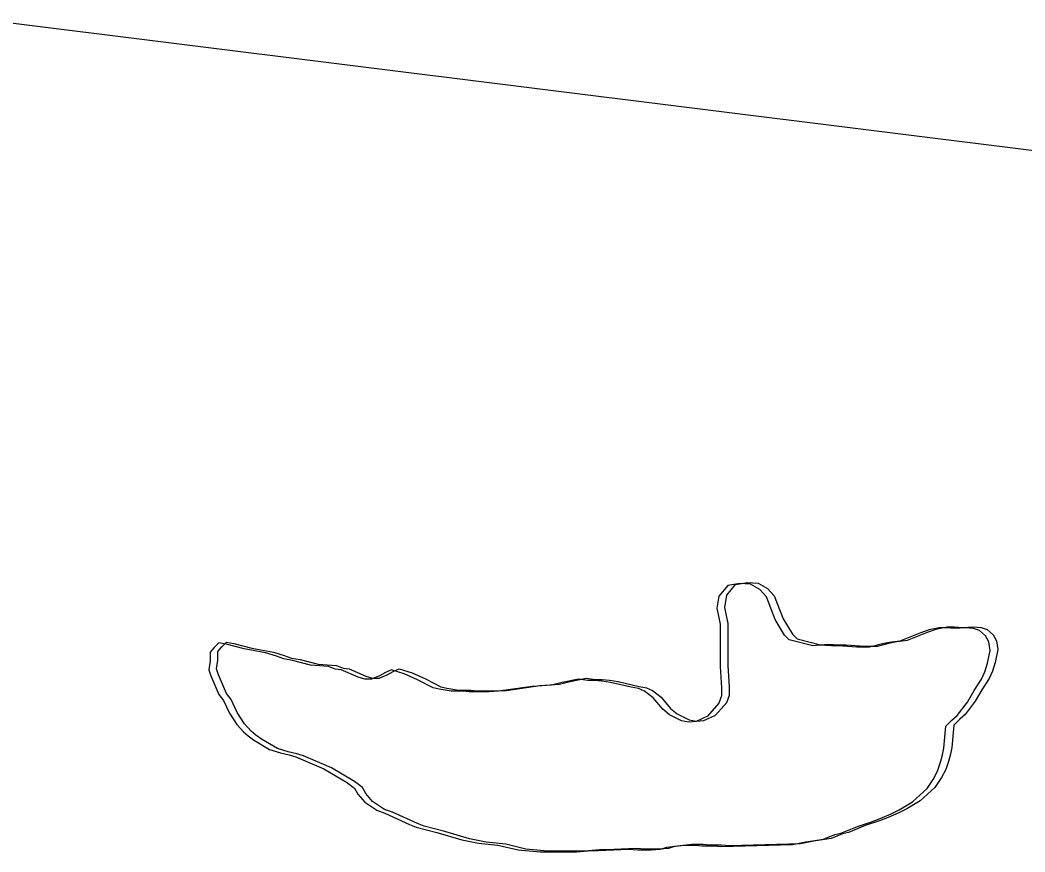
# Model space of a CAD drawing. Extents: x 3245246 to 3283090, y 806824 to 832173.
# Drawn here: x 3257216.8 to 3257715.4, y 813972.2 to 814385 of the extents above; entities that cross this region are included whole.
import ezdxf

# ---------------------------------------------------------------- set-up
doc = ezdxf.new("R2010")
doc.units = 0
doc.layers.add('V-SITE-VEGE', color=7, linetype='Continuous')
doc.layers.add('V-TOPO-SHOR', color=7, linetype='Continuous')

msp = doc.modelspace()

# ---------------------------------------------------------------- linework, layer by layer
at = {"layer": 'V-SITE-VEGE'}
for p, q in [((3257567.93, 814104.4), (3257563.61, 814099.08)), ((3257573.91, 814105.39), (3257567.93, 814104.4)), ((3257579.23, 814105.06), (3257573.91, 814105.39)), ((3257583.88, 814102.4), (3257579.23, 814105.06)), ((3257587.2, 814098.74), (3257583.88, 814102.4)), ((3257563.61, 814099.08), (3257562.61, 814093.1)), ((3257591.52, 814087.44), (3257587.2, 814098.74)), ((3257562.61, 814093.1), (3257564.27, 814085.12)), ((3257596.17, 814079.8), (3257591.52, 814087.44)), ((3257564.27, 814085.12), (3257564.26, 814064.19)), ((3257667.95, 814082.43), (3257663.3, 814080.78)), ((3257672.94, 814083.43), (3257667.95, 814082.43)), ((3257676.59, 814083.43), (3257672.94, 814083.43)), ((3257680.58, 814083.1), (3257676.59, 814083.43)), ((3257685.9, 814083.43), (3257680.58, 814083.1)), ((3257689.89, 814083.1), (3257685.9, 814083.43)), ((3257692.88, 814082.1), (3257689.89, 814083.1)), ((3257695.87, 814079.44), (3257692.88, 814082.1)), ((3257598.5, 814077.47), (3257596.17, 814079.8)), ((3257610.13, 814074.48), (3257598.5, 814077.47)), ((3257653.33, 814076.79), (3257648.01, 814076.13)), ((3257663.3, 814080.78), (3257653.33, 814076.79)), ((3257697.53, 814076.45), (3257695.87, 814079.44)), ((3257313.02, 814073.57), (3257311.03, 814071.24)), ((3257315.35, 814075.89), (3257313.02, 814073.57)), ((3257319, 814075.23), (3257315.35, 814075.89)), ((3257327.98, 814072.9), (3257319, 814075.23)), ((3257338.61, 814070.9), (3257327.98, 814072.9)), ((3257613.78, 814074.81), (3257610.13, 814074.48)), ((3257619.43, 814074.48), (3257613.78, 814074.81)), ((3257622.75, 814074.48), (3257619.43, 814074.48)), ((3257632.06, 814073.81), (3257622.75, 814074.48)), ((3257638.37, 814073.8), (3257632.06, 814073.81)), ((3257644.69, 814075.46), (3257638.37, 814073.8)), ((3257648.01, 814076.13), (3257644.69, 814075.46)), ((3257696.86, 814065.81), (3257698.19, 814072.13)), ((3257698.19, 814072.13), (3257697.53, 814076.45)), ((3257311.03, 814066.92), (3257310.36, 814062.6)), ((3257311.03, 814071.24), (3257311.03, 814066.92)), ((3257343.93, 814069.24), (3257338.61, 814070.9)), ((3257347.58, 814067.91), (3257343.93, 814069.24)), ((3257351.9, 814067.24), (3257347.58, 814067.91)), ((3257360.88, 814064.91), (3257351.9, 814067.24)), ((3257310.36, 814062.6), (3257311.36, 814059.61)), ((3257369.85, 814064.24), (3257360.88, 814064.91)), ((3257373.17, 814062.92), (3257369.85, 814064.24)), ((3257376.16, 814062.58), (3257373.17, 814062.92)), ((3257384.47, 814058.92), (3257376.16, 814062.58)), ((3257401.09, 814062.58), (3257398.1, 814061.25)), ((3257407.4, 814060.58), (3257401.09, 814062.58)), ((3257564.26, 814064.19), (3257564.92, 814053.55)), ((3257695.53, 814061.49), (3257696.86, 814065.81)), ((3257311.36, 814059.61), (3257315.34, 814050.3)), ((3257387.79, 814057.93), (3257384.47, 814058.92)), ((3257391.12, 814057.93), (3257387.79, 814057.93)), ((3257395.1, 814059.58), (3257391.12, 814057.93)), ((3257398.1, 814061.25), (3257395.1, 814059.58)), ((3257414.05, 814057.59), (3257407.4, 814060.58)), ((3257421.69, 814053.6), (3257414.05, 814057.59)), ((3257493.81, 814057.9), (3257485.83, 814056.24)), ((3257498.46, 814057.23), (3257493.81, 814057.9)), ((3257501.78, 814057.23), (3257498.46, 814057.23)), ((3257505.44, 814056.9), (3257501.78, 814057.23)), ((3257509.76, 814056.23), (3257505.44, 814056.9)), ((3257690.21, 814052.19), (3257693.87, 814057.84)), ((3257693.87, 814057.84), (3257695.53, 814061.49)), ((3257424.68, 814052.93), (3257421.69, 814053.6)), ((3257430.66, 814051.93), (3257424.68, 814052.93)), ((3257436.64, 814051.93), (3257430.66, 814051.93)), ((3257439.63, 814051.6), (3257436.64, 814051.93)), ((3257454.26, 814051.92), (3257449.6, 814051.59)), ((3257470.88, 814054.25), (3257454.26, 814051.92)), ((3257480.51, 814054.91), (3257470.88, 814054.25)), ((3257485.83, 814056.24), (3257480.51, 814054.91)), ((3257520.06, 814053.9), (3257509.76, 814056.23)), ((3257523.71, 814053.23), (3257520.06, 814053.9)), ((3257526.71, 814051.9), (3257523.71, 814053.23)), ((3257531.02, 814048.58), (3257526.71, 814051.9)), ((3257564.92, 814053.55), (3257564.92, 814049.57)), ((3257686.89, 814046.54), (3257690.21, 814052.19)), ((3257315.34, 814050.3), (3257317.67, 814047.31)), ((3257317.67, 814047.31), (3257320.66, 814040.99)), ((3257449.6, 814051.59), (3257439.63, 814051.6)), ((3257535.68, 814042.93), (3257531.02, 814048.58)), ((3257564.92, 814049.57), (3257563.59, 814045.91)), ((3257539, 814040.27), (3257535.68, 814042.93)), ((3257563.59, 814045.91), (3257557.94, 814039.6)), ((3257681.9, 814039.9), (3257686.89, 814046.54)), ((3257320.66, 814040.99), (3257324.31, 814035.35)), ((3257544.98, 814037.28), (3257539, 814040.27)), ((3257548.63, 814036.61), (3257544.98, 814037.28)), ((3257552.29, 814036.94), (3257548.63, 814036.61)), ((3257557.94, 814039.6), (3257552.29, 814036.94)), ((3257676.25, 814034.58), (3257679.24, 814037.57)), ((3257679.24, 814037.57), (3257681.9, 814039.9)), ((3257324.31, 814035.35), (3257327.63, 814031.69)), ((3257675.25, 814023.61), (3257676.25, 814034.58)), ((3257327.63, 814031.69), (3257329.96, 814029.69)), ((3257329.96, 814029.69), (3257332.62, 814027.7)), ((3257332.62, 814027.7), (3257340.59, 814023.04)), ((3257340.59, 814023.04), (3257345.91, 814021.38)), ((3257674.58, 814020.29), (3257675.25, 814023.61)), ((3257345.91, 814021.38), (3257350.23, 814020.38)), ((3257350.23, 814020.38), (3257353.55, 814019.39)), ((3257353.55, 814019.39), (3257367.51, 814013.4)), ((3257673.58, 814016.63), (3257674.58, 814020.29)), ((3257367.51, 814013.4), (3257378.81, 814006.75)), ((3257670.26, 814008.66), (3257672.25, 814012.65)), ((3257672.25, 814012.65), (3257673.58, 814016.63)), ((3257666.93, 814003.67), (3257670.26, 814008.66)), ((3257378.81, 814006.75), (3257382.79, 814003.76)), ((3257382.79, 814003.76), (3257384.45, 814000.77)), ((3257659.62, 813997.03), (3257666.93, 814003.67)), ((3257384.45, 814000.77), (3257387.78, 813996.78)), ((3257652.97, 813993.04), (3257659.62, 813997.03)), ((3257387.78, 813996.78), (3257393.75, 813992.79)), ((3257393.75, 813992.79), (3257397.74, 813991.46)), ((3257648.98, 813991.05), (3257652.97, 813993.04)), ((3257397.74, 813991.46), (3257410.04, 813985.8)), ((3257632.37, 813984.74), (3257639.35, 813987.07)), ((3257639.35, 813987.07), (3257643.66, 813988.73)), ((3257643.66, 813988.73), (3257648.98, 813991.05)), ((3257410.04, 813985.8), (3257413.36, 813984.47)), ((3257413.36, 813984.47), (3257423.66, 813981.81)), ((3257624.06, 813981.42), (3257632.37, 813984.74)), ((3257423.66, 813981.81), (3257435.96, 813978.15)), ((3257435.96, 813978.15), (3257444.27, 813976.49)), ((3257600.13, 813975.78), (3257606.77, 813977.11)), ((3257606.77, 813977.11), (3257615.41, 813978.43)), ((3257615.41, 813978.43), (3257621.07, 813980.76)), ((3257621.07, 813980.76), (3257624.06, 813981.42)), ((3257444.27, 813976.49), (3257453.9, 813975.49)), ((3257453.9, 813975.49), (3257463.87, 813973.16)), ((3257463.87, 813973.16), (3257474.84, 813972.16)), ((3257474.84, 813972.16), (3257493.12, 813972.15)), ((3257493.12, 813972.15), (3257500.43, 813972.82)), ((3257500.43, 813972.82), (3257503.75, 813972.82)), ((3257503.75, 813972.82), (3257518.71, 813973.48)), ((3257518.71, 813973.48), (3257523.36, 813973.14)), ((3257523.36, 813973.14), (3257530, 813973.14)), ((3257530, 813973.14), (3257534.66, 813973.47)), ((3257534.66, 813973.47), (3257537.65, 813974.47)), ((3257537.65, 813974.47), (3257546.29, 813975.46)), ((3257546.29, 813975.46), (3257551.94, 813975.46)), ((3257551.94, 813975.46), (3257555.26, 813975.13)), ((3257555.26, 813975.13), (3257560.91, 813975.12)), ((3257560.91, 813975.12), (3257564.9, 813974.79)), ((3257564.9, 813974.79), (3257600.13, 813975.78))]:
    msp.add_line(p, q, dxfattribs=at)
at = {"layer": 'V-TOPO-SHOR'}
msp.add_line((3257201.84, 814385.03), (3259046.59, 814154.87), dxfattribs=at)
for points in [[(3257550.16, 813975.89), (3257541.51, 813974.9), (3257538.52, 813973.9), (3257533.87, 813973.57), (3257527.23, 813973.58), (3257522.57, 813973.91), (3257507.62, 813973.25), (3257504.29, 813973.25), (3257496.98, 813972.59), (3257478.7, 813972.59), (3257467.74, 813973.59), (3257457.77, 813975.92), (3257448.13, 813976.92), (3257439.82, 813978.58), (3257427.53, 813982.24), (3257417.23, 813984.9), (3257413.9, 813986.24), (3257401.61, 813991.89), (3257397.62, 813993.22), (3257391.64, 813997.21), (3257388.32, 814001.2), (3257386.66, 814004.19), (3257382.67, 814007.18), (3257371.38, 814013.83), (3257357.42, 814019.82), (3257354.1, 814020.81), (3257349.77, 814021.81), (3257344.46, 814023.48), (3257336.48, 814028.13), (3257333.83, 814030.13), (3257331.5, 814032.12), (3257328.18, 814035.78), (3257324.52, 814041.43), (3257321.53, 814047.74), (3257319.21, 814050.73), (3257315.22, 814060.04), (3257314.23, 814063.03), (3257314.89, 814067.35), (3257314.9, 814071.67), (3257316.89, 814074), (3257319.22, 814076.32), (3257322.87, 814075.66), (3257331.84, 814073.33), (3257342.48, 814071.33), (3257347.8, 814069.67), (3257351.45, 814068.34), (3257355.77, 814067.67), (3257364.74, 814065.34), (3257373.71, 814064.68), (3257377.04, 814063.35), (3257380.03, 814063.01), (3257388.34, 814059.35), (3257391.66, 814058.36), (3257394.98, 814058.36), (3257398.97, 814060.02), (3257401.96, 814061.68), (3257404.95, 814063.01), (3257411.27, 814061.01), (3257417.91, 814058.02), (3257425.55, 814054.03), (3257428.55, 814053.36), (3257434.53, 814052.36), (3257440.51, 814052.36), (3257443.5, 814052.03), (3257453.47, 814052.03), (3257458.12, 814052.35), (3257474.74, 814054.68), (3257484.38, 814055.34), (3257489.7, 814056.67), (3257497.67, 814058.33), (3257502.32, 814057.66), (3257505.65, 814057.66), (3257509.3, 814057.33), (3257513.62, 814056.66), (3257523.92, 814054.33), (3257527.58, 814053.67), (3257530.57, 814052.33), (3257534.89, 814049.01), (3257539.54, 814043.36), (3257542.86, 814040.7), (3257548.84, 814037.71), (3257552.5, 814037.04), (3257556.16, 814037.37), (3257561.81, 814040.03), (3257567.46, 814046.34), (3257568.79, 814050), (3257568.79, 814053.99), (3257568.13, 814064.62), (3257568.13, 814085.56), (3257566.47, 814093.53), (3257567.47, 814099.52), (3257571.8, 814104.83), (3257577.78, 814105.83), (3257583.1, 814105.49), (3257587.75, 814102.83), (3257591.07, 814099.18), (3257595.39, 814087.88), (3257600.04, 814080.23), (3257602.36, 814077.9), (3257613.99, 814074.91), (3257617.65, 814075.24)], [(3257617.65, 814075.24), (3257623.3, 814074.91), (3257626.62, 814074.91), (3257635.93, 814074.24), (3257642.24, 814074.24), (3257648.56, 814075.9), (3257651.88, 814076.56), (3257657.2, 814077.22), (3257667.17, 814081.21), (3257671.82, 814082.87), (3257676.81, 814083.86), (3257680.46, 814083.86), (3257684.45, 814083.53), (3257689.77, 814083.86), (3257693.75, 814083.53), (3257696.74, 814082.53), (3257699.73, 814079.87), (3257701.4, 814076.88), (3257702.06, 814072.56), (3257700.73, 814066.24), (3257699.4, 814061.92), (3257697.73, 814058.27), (3257694.08, 814052.62), (3257690.75, 814046.97), (3257685.77, 814040.33), (3257683.11, 814038), (3257680.12, 814035.01), (3257679.11, 814024.04), (3257678.45, 814020.72), (3257677.45, 814017.07), (3257676.12, 814013.08), (3257674.12, 814009.09), (3257670.8, 814004.11), (3257663.49, 813997.46), (3257656.84, 813993.47), (3257652.85, 813991.48), (3257647.53, 813989.16), (3257643.21, 813987.5), (3257636.23, 813985.18), (3257627.92, 813981.85), (3257624.93, 813981.19), (3257619.28, 813978.86), (3257610.64, 813977.54), (3257603.99, 813976.21), (3257568.77, 813975.22), (3257564.78, 813975.56), (3257559.13, 813975.56), (3257555.81, 813975.89), (3257550.16, 813975.89)]]:
    msp.add_lwpolyline(points, dxfattribs=at)

doc.saveas('drawing.dxf')
